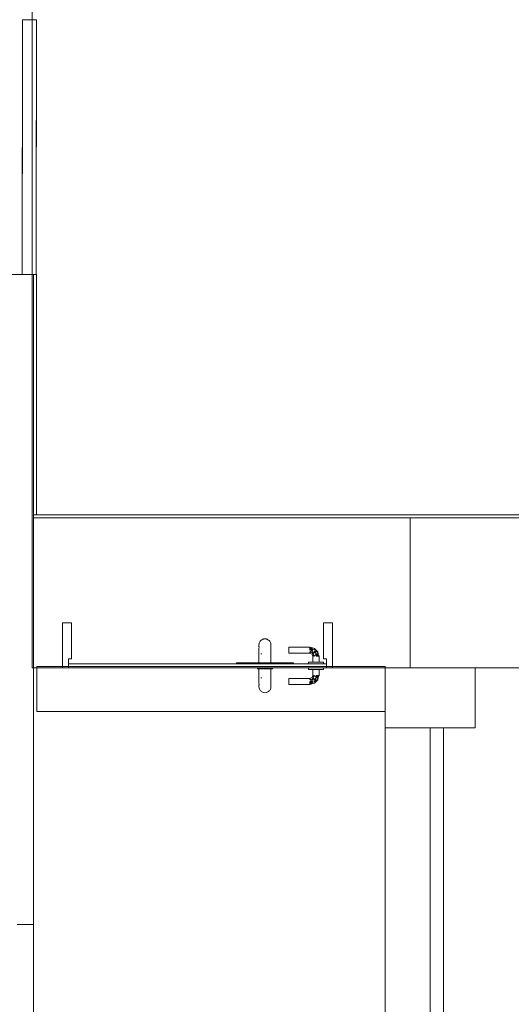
# Model space of a CAD drawing. Header units: millimetres. Extents: x 2 to 902, y -447 to 199.
# Tile 792 of 1056: x 16.13 to 19.41, y 177.68 to 184.24. Entities that reach past the tile are written whole.
import ezdxf

# ---------------------------------------------------------------- set-up
doc = ezdxf.new("R2010")
doc.units = ezdxf.units.MM
doc.header["$MEASUREMENT"] = 0
for name, color, linetype, lineweight in [('IFC-Laje-Contorno', 134, 'Continuous', 5), ('IFC-Parede padrão-Contorno', 44, 'Continuous', 5), ('IFC-Pilar-Contorno', 83, 'Continuous', 5), ('IFC-Porta-Contorno', 142, 'Continuous', 5), ('IFC-Viga-Contorno', 66, 'Continuous', 5)]:
    doc.layers.add(name, color=color, linetype=linetype, lineweight=lineweight)

msp = doc.modelspace()

# ---------------------------------------------------------------- linework, layer by layer
at = {"layer": 'IFC-Laje-Contorno', "color": 7, "lineweight": 5}
for p, q in [((16.2155, 182.5452), (16.2155, 185.8852)), ((15.3755, 182.5452), (16.1504, 182.5452)), ((16.2155, 179.9252), (16.2155, 182.5449)), ((18.7361, 180.9252), (28.6683, 180.9252)), ((18.7361, 179.9252), (18.7361, 180.9252)), ((18.7361, 179.9252), (18.7361, 180.9252)), ((16.2155, 179.9252), (16.4177, 179.9252)), ((16.2265, 175.1274), (16.2265, 179.9252)), ((16.2265, 179.9252), (18.0546, 179.9252)), ((18.0546, 179.9252), (18.0577, 179.9252)), ((18.0546, 179.9252), (27.6287, 179.9252)), ((18.1577, 179.9252), (18.5677, 179.9252)), ((18.5677, 179.9251), (18.5677, 179.9252)), ((18.5677, 179.9252), (22.4071, 179.9252)), ((18.9577, 179.9251), (18.9577, 179.9252)), ((18.9577, 179.9252), (22.4071, 179.9252)), ((16.2265, 175.7441), (16.2265, 179.6777)), ((18.5677, 174.6718), (18.5677, 179.5251)), ((18.9577, 174.8715), (18.9577, 179.5251))]:
    msp.add_line(p, q, dxfattribs=at)
at = {"layer": 'IFC-Parede padrão-Contorno', "color": 7, "lineweight": 5}
for p, q in [((15.4332, 182.5452), (16.2265, 182.5452)), ((16.2265, 180.9666), (16.2265, 182.5452)), ((16.2265, 182.5452), (16.2307, 182.5452)), ((16.2307, 182.5452), (16.2465, 182.5452)), ((16.2465, 182.2069), (16.2465, 182.5452)), ((16.2465, 180.9452), (16.2465, 182.2069)), ((16.2265, 180.9452), (16.2265, 181.8926)), ((16.2265, 180.1418), (16.2265, 180.9666)), ((16.2265, 180.9452), (23.2338, 180.9452)), ((16.2265, 180.9252), (20.6214, 180.9252)), ((16.2265, 178.2148), (16.2265, 180.1418)), ((18.8677, 179.9251), (18.8677, 179.9252)), ((18.5677, 174.8714), (18.5677, 179.6777)), ((18.8677, 174.8715), (18.8677, 179.5251)), ((16.1165, 178.2148), (16.2265, 178.2148)), ((16.2265, 177.2248), (16.2265, 178.2148))]:
    msp.add_line(p, q, dxfattribs=at)
at = {"layer": 'IFC-Pilar-Contorno', "color": 7, "lineweight": 5}
for p, q in [((18.5677, 179.8738), (18.5677, 179.9252)), ((18.5677, 179.9251), (18.7111, 179.9251)), ((18.5677, 179.6713), (18.5677, 179.9251)), ((18.5677, 179.9251), (18.9435, 179.9251)), ((18.7111, 179.9251), (18.787, 179.9251)), ((18.787, 179.9251), (19.1677, 179.9251)), ((18.9435, 179.9251), (19.0204, 179.9251)), ((19.0204, 179.9251), (19.1677, 179.9251)), ((19.1677, 179.8745), (19.1677, 179.9252)), ((19.1677, 179.6746), (19.1677, 179.9252)), ((18.5677, 179.7756), (18.5677, 179.8738)), ((19.1677, 179.7789), (19.1677, 179.8745)), ((18.5677, 179.5251), (18.5677, 179.7756)), ((19.1677, 179.5251), (19.1677, 179.7789)), ((18.5677, 179.5757), (18.5677, 179.6713)), ((19.1677, 179.6233), (19.1677, 179.6746)), ((18.5677, 179.5251), (18.5677, 179.5757)), ((19.1677, 179.5251), (19.1677, 179.6233)), ((18.5677, 179.5251), (18.9484, 179.5251)), ((18.5677, 179.5251), (18.6446, 179.5251)), ((18.6446, 179.5251), (18.7919, 179.5251)), ((18.7919, 179.5251), (19.1677, 179.5251)), ((18.9484, 179.5251), (19.0918, 179.5251)), ((19.0918, 179.5251), (19.1677, 179.5251))]:
    msp.add_line(p, q, dxfattribs=at)
at = {"layer": 'IFC-Porta-Contorno', "color": 7, "lineweight": 5}
for p, q in [((16.1504, 182.545), (16.1526, 184.2417)), ((16.1522, 183.883), (16.1526, 184.2417)), ((16.1526, 184.2417), (16.2449, 184.2416)), ((16.1526, 184.2417), (16.2254, 184.2416)), ((16.2254, 184.2416), (16.2449, 184.2416)), ((16.2427, 182.5449), (16.2449, 184.2416)), ((16.2432, 182.9036), (16.2449, 184.2416)), ((16.1504, 182.545), (16.1522, 183.883)), ((16.2427, 182.5449), (16.2432, 182.9036)), ((16.1504, 182.545), (16.1699, 182.545)), ((16.1699, 182.545), (16.2427, 182.5449)), ((16.4177, 180.2252), (16.4657, 180.2252)), ((16.4177, 179.9886), (16.4177, 180.2252)), ((16.4657, 180.2252), (16.4777, 180.2252)), ((16.4777, 180.1772), (16.4777, 180.2252)), ((18.1577, 180.0332), (18.1577, 180.2252)), ((18.1577, 180.2252), (18.1697, 180.2252)), ((18.1697, 180.2252), (18.2177, 180.2252)), ((18.2177, 180.1618), (18.2177, 180.2252)), ((16.4777, 179.9852), (16.4777, 180.1772)), ((18.2177, 179.9252), (18.2177, 180.1618)), ((17.7291, 180.0885), (17.7308, 180.0934)), ((17.7308, 180.0934), (17.7331, 180.0981)), ((17.7331, 180.0981), (17.736, 180.1025)), ((17.736, 180.1025), (17.7394, 180.1064)), ((17.7394, 180.1064), (17.7434, 180.1099)), ((17.7434, 180.1099), (17.7477, 180.1128)), ((17.7477, 180.1128), (17.7524, 180.1151)), ((17.7524, 180.1151), (17.7574, 180.1168)), ((17.7574, 180.1168), (17.7599, 180.1174)), ((17.7599, 180.1174), (17.7677, 180.1181)), ((17.7677, 180.1181), (17.7755, 180.1174)), ((17.7755, 180.1174), (17.7781, 180.1168)), ((17.7781, 180.1168), (17.783, 180.1151)), ((17.783, 180.1151), (17.7877, 180.1128)), ((17.7877, 180.1128), (17.7921, 180.1099)), ((17.7921, 180.1099), (17.796, 180.1064)), ((17.796, 180.1064), (17.7994, 180.1025)), ((17.7994, 180.1025), (17.8024, 180.0981)), ((17.8024, 180.0981), (17.8047, 180.0934)), ((17.8024, 180.0981), (17.8039, 180.0945)), ((17.8039, 180.0945), (17.8063, 180.0885)), ((17.8047, 180.0934), (17.8063, 180.0885)), ((17.7277, 180.0781), (17.7285, 180.0846)), ((17.7277, 180.0781), (17.728, 180.0834)), ((17.7277, 180.0781), (17.7278, 180.074)), ((17.7277, 180.068), (17.7278, 180.074)), ((17.7277, 180.068), (17.7281, 180.0604)), ((17.7277, 180.0485), (17.7283, 180.0673)), ((17.7277, 180.0485), (17.7278, 180.0337)), ((17.7277, 180.0181), (17.7278, 180.0337)), ((17.728, 180.0834), (17.7291, 180.0885)), ((17.7285, 180.0846), (17.7291, 180.0885)), ((17.8063, 180.0885), (17.8074, 180.0834)), ((17.8074, 180.0834), (17.8077, 180.0781)), ((17.8076, 180.0741), (17.8077, 180.0781)), ((17.8076, 180.0741), (17.8077, 180.0717)), ((17.8076, 180.0631), (17.8077, 180.0717)), ((17.8076, 180.0631), (17.8077, 180.0468)), ((17.8076, 180.0314), (17.8077, 180.0468)), ((17.8076, 180.0314), (17.8077, 180.0181)), ((17.9277, 180.0621), (18.0677, 180.0621)), ((17.9277, 180.0614), (17.9277, 180.0621)), ((17.9277, 180.0595), (17.9277, 180.0614)), ((17.9277, 180.0563), (17.9277, 180.0595)), ((17.9277, 180.0521), (17.9277, 180.0563)), ((17.9277, 180.0473), (17.9277, 180.0521)), ((17.9277, 180.0421), (17.9277, 180.0473)), ((17.9277, 180.037), (17.9277, 180.0421)), ((17.9277, 180.0321), (17.9277, 180.037)), ((17.9277, 180.028), (17.9277, 180.0321)), ((17.9277, 180.0248), (17.9277, 180.028)), ((18.0677, 180.0621), (18.072, 180.061)), ((18.0677, 180.0521), (18.0762, 180.0599)), ((18.0677, 180.0563), (18.0677, 180.0595)), ((18.0677, 180.0521), (18.0847, 180.0576)), ((18.0677, 180.0421), (18.0847, 180.0576)), ((18.0677, 180.0521), (18.0677, 180.0563)), ((18.0677, 180.0473), (18.0677, 180.0521)), ((18.0677, 180.0248), (18.0844, 180.0487)), ((18.0677, 180.0421), (18.0844, 180.0487)), ((18.0677, 180.0421), (18.0677, 180.0473)), ((18.0677, 180.028), (18.0677, 180.0321)), ((18.0677, 180.0248), (18.0863, 180.0312)), ((18.0677, 180.0221), (18.0863, 180.0312)), ((18.0677, 180.0248), (18.0677, 180.028)), ((18.072, 180.061), (18.0762, 180.0599)), ((18.0762, 180.0599), (18.0847, 180.0576)), ((18.0819, 180.0163), (18.0863, 180.0312)), ((18.0844, 180.0487), (18.0985, 180.044)), ((18.0844, 180.0487), (18.0863, 180.0312)), ((18.0847, 180.0576), (18.0977, 180.0541)), ((18.0863, 180.0312), (18.0897, 180.0203)), ((18.0897, 180.0203), (18.103, 180.0362)), ((18.0977, 180.0541), (18.1032, 180.0486)), ((18.0985, 180.044), (18.103, 180.0362)), ((18.1028, 180.0232), (18.1142, 180.0376)), ((18.1028, 180.0232), (18.103, 180.0362)), ((18.103, 180.0362), (18.1142, 180.0376)), ((18.1032, 180.0486), (18.1087, 180.0431)), ((18.1087, 180.0431), (18.1142, 180.0376)), ((18.1142, 180.0376), (18.1197, 180.0321)), ((18.1143, 180.0188), (18.1197, 180.0321)), ((18.1197, 180.0321), (18.1232, 180.0191)), ((18.1577, 179.9852), (18.1577, 180.0332)), ((16.4177, 179.9252), (16.4177, 179.9886)), ((16.4577, 179.9852), (16.4737, 179.9852)), ((16.4577, 179.973), (16.4577, 179.9852)), ((16.4577, 179.9252), (16.4577, 179.973)), ((16.4737, 179.9852), (16.4777, 179.9852)), ((17.7277, 179.9581), (17.7277, 180.0181)), ((17.7394, 180.0181), (17.7477, 180.0181)), ((17.7436, 180.0181), (17.7477, 180.0181)), ((17.8077, 179.9581), (17.8077, 180.0181)), ((17.9277, 180.0228), (17.9277, 180.0248)), ((17.9277, 180.0221), (17.9277, 180.0228)), ((17.9277, 180.0221), (18.0677, 180.0221)), ((18.0577, 179.9521), (18.0577, 179.9621)), ((18.0577, 179.9621), (18.0594, 179.9621)), ((18.0594, 179.9621), (18.0644, 179.9621)), ((18.0644, 179.9621), (18.0724, 179.9621)), ((18.0677, 180.0221), (18.0748, 180.0192)), ((18.0724, 179.9621), (18.0827, 179.9621)), ((18.0748, 180.0192), (18.0819, 180.0163)), ((18.0819, 180.0163), (18.0848, 180.0092)), ((18.0827, 179.9621), (18.0948, 179.9621)), ((18.0848, 180.0092), (18.0877, 180.0021)), ((18.0877, 180.0021), (18.0915, 180.0118)), ((18.0877, 179.9621), (18.0877, 180.0021)), ((18.0897, 180.0203), (18.0915, 180.0118)), ((18.0915, 180.0118), (18.0936, 180.0021)), ((18.0936, 180.0021), (18.1143, 180.0188)), ((18.0936, 180.0021), (18.0977, 180.0021)), ((18.0936, 179.9621), (18.0977, 179.9621)), ((18.0948, 179.9621), (18.1077, 179.9621)), ((18.1028, 180.0232), (18.1143, 180.0188)), ((18.1077, 180.0021), (18.1232, 180.0191)), ((18.1077, 180.0021), (18.1143, 180.0188)), ((18.1077, 180.0021), (18.1129, 180.0021)), ((18.1077, 179.9621), (18.1206, 179.9621)), ((18.1129, 180.0021), (18.1177, 180.0021)), ((18.1177, 180.0021), (18.1232, 180.0191)), ((18.1177, 180.0021), (18.1254, 180.0106)), ((18.1177, 180.0021), (18.1219, 180.0021)), ((18.1206, 179.9621), (18.1327, 179.9621)), ((18.1206, 179.9621), (18.1219, 179.9621)), ((18.1219, 180.0021), (18.125, 180.0021)), ((18.1232, 180.0191), (18.1254, 180.0106)), ((18.1254, 180.0106), (18.1266, 180.0064)), ((18.1266, 180.0064), (18.1277, 180.0021)), ((18.1277, 179.9621), (18.1277, 180.0021)), ((18.1327, 179.9621), (18.1431, 179.9621)), ((18.1431, 179.9621), (18.151, 179.9621)), ((18.151, 179.9621), (18.156, 179.9621)), ((18.156, 179.9621), (18.1577, 179.9621)), ((18.1577, 179.9852), (18.1617, 179.9852)), ((18.1577, 179.9521), (18.1577, 179.9621)), ((18.1617, 179.9852), (18.1777, 179.9852)), ((18.1777, 179.9374), (18.1777, 179.9852)), ((16.4177, 179.9252), (16.4496, 179.9252)), ((16.4496, 179.9252), (16.4577, 179.9252)), ((16.4577, 179.9521), (16.8083, 179.9521)), ((16.4577, 179.9252), (16.8083, 179.9252)), ((16.8083, 179.9521), (18.1777, 179.9521)), ((16.8083, 179.9252), (18.1777, 179.9252)), ((17.5777, 179.9581), (17.8637, 179.9581)), ((17.5777, 179.9536), (17.5777, 179.9581)), ((17.5777, 179.9521), (17.5777, 179.9536)), ((17.7177, 179.9192), (17.7177, 179.9252)), ((17.7177, 179.9192), (17.7194, 179.9192)), ((17.7194, 179.9192), (17.7244, 179.9192)), ((17.7244, 179.9192), (17.7324, 179.9192)), ((17.7277, 179.8592), (17.7277, 179.9192)), ((17.7324, 179.9192), (17.7427, 179.9192)), ((17.7427, 179.9192), (17.7548, 179.9192)), ((17.7548, 179.9192), (17.7677, 179.9192)), ((17.7677, 179.9192), (17.7806, 179.9192)), ((17.7806, 179.9192), (17.7927, 179.9192)), ((17.7927, 179.9192), (17.8031, 179.9192)), ((17.8031, 179.9192), (17.811, 179.9192)), ((17.8077, 179.8592), (17.8077, 179.9192)), ((17.811, 179.9192), (17.816, 179.9192)), ((17.816, 179.9192), (17.8177, 179.9192)), ((17.8177, 179.9192), (17.8177, 179.9252)), ((17.8637, 179.9581), (17.9577, 179.9581)), ((17.9577, 179.9566), (17.9577, 179.9581)), ((17.9577, 179.9521), (17.9577, 179.9566)), ((18.0577, 179.9152), (18.0577, 179.9252)), ((18.0577, 179.9152), (18.0594, 179.9152)), ((18.0594, 179.9152), (18.0644, 179.9152)), ((18.0644, 179.9152), (18.0724, 179.9152)), ((18.0724, 179.9152), (18.0827, 179.9152)), ((18.0827, 179.9152), (18.0948, 179.9152)), ((18.0877, 179.8752), (18.0877, 179.9152)), ((18.0948, 179.9152), (18.1077, 179.9152)), ((18.1077, 179.9152), (18.1206, 179.9152)), ((18.1206, 179.9152), (18.1327, 179.9152)), ((18.1277, 179.8752), (18.1277, 179.9152)), ((18.1327, 179.9152), (18.1431, 179.9152)), ((18.1431, 179.9152), (18.151, 179.9152)), ((18.151, 179.9152), (18.156, 179.9152)), ((18.156, 179.9152), (18.1577, 179.9152)), ((18.1577, 179.9152), (18.1577, 179.9252)), ((18.1777, 179.9307), (18.1777, 179.9521)), ((18.1777, 179.9252), (18.1777, 179.9374)), ((18.1777, 179.9252), (18.1859, 179.9252)), ((18.1859, 179.9252), (18.2177, 179.9252)), ((17.7277, 179.8592), (17.7278, 179.8437)), ((17.7277, 179.8288), (17.7278, 179.8437)), ((17.7394, 179.8592), (17.7477, 179.8592)), ((17.7436, 179.8592), (17.7477, 179.8592)), ((17.8076, 179.846), (17.8077, 179.8592)), ((17.8076, 179.846), (17.8077, 179.8306)), ((17.8076, 179.8143), (17.8077, 179.8306)), ((17.9277, 179.8552), (18.0677, 179.8552)), ((17.9277, 179.8545), (17.9277, 179.8552)), ((17.9277, 179.8525), (17.9277, 179.8545)), ((17.9277, 179.8493), (17.9277, 179.8525)), ((17.9277, 179.8452), (17.9277, 179.8493)), ((17.9277, 179.8404), (17.9277, 179.8452)), ((17.9277, 179.8352), (17.9277, 179.8404)), ((17.9277, 179.83), (17.9277, 179.8352)), ((17.9277, 179.8252), (17.9277, 179.83)), ((18.0677, 179.8552), (18.0748, 179.8581)), ((18.0677, 179.8552), (18.0863, 179.8462)), ((18.0677, 179.8525), (18.0863, 179.8462)), ((18.0677, 179.8525), (18.0844, 179.8286)), ((18.0677, 179.8493), (18.0677, 179.8525)), ((18.0677, 179.8452), (18.0677, 179.8493)), ((18.0677, 179.8352), (18.0844, 179.8286)), ((18.0677, 179.8352), (18.0847, 179.8198)), ((18.0677, 179.83), (18.0677, 179.8352)), ((18.0677, 179.8252), (18.0677, 179.83)), ((18.0748, 179.8581), (18.0819, 179.8611)), ((18.0819, 179.8611), (18.0848, 179.8681)), ((18.0819, 179.8611), (18.0863, 179.8462)), ((18.0844, 179.8286), (18.0863, 179.8462)), ((18.0844, 179.8286), (18.0985, 179.8333)), ((18.0848, 179.8681), (18.0877, 179.8752)), ((18.0863, 179.8462), (18.0897, 179.8571)), ((18.0877, 179.8752), (18.0915, 179.8656)), ((18.0897, 179.8571), (18.0915, 179.8656)), ((18.0897, 179.8571), (18.103, 179.8412)), ((18.0915, 179.8656), (18.0936, 179.8752)), ((18.0936, 179.8752), (18.0977, 179.8752)), ((18.0936, 179.8752), (18.1143, 179.8586)), ((18.0977, 179.8232), (18.1087, 179.8342)), ((18.0985, 179.8333), (18.103, 179.8412)), ((18.1028, 179.8541), (18.1143, 179.8586)), ((18.1028, 179.8541), (18.103, 179.8412)), ((18.1028, 179.8541), (18.1142, 179.8397)), ((18.103, 179.8412), (18.1142, 179.8397)), ((18.1032, 179.8287), (18.1087, 179.8342)), ((18.1077, 179.8752), (18.1129, 179.8752)), ((18.1077, 179.8752), (18.1143, 179.8586)), ((18.1077, 179.8752), (18.1232, 179.8582)), ((18.1087, 179.8342), (18.1142, 179.8397)), ((18.1129, 179.8752), (18.1177, 179.8752)), ((18.1142, 179.8397), (18.1197, 179.8452)), ((18.1143, 179.8586), (18.1197, 179.8452)), ((18.1177, 179.8752), (18.1219, 179.8752)), ((18.1177, 179.8752), (18.1232, 179.8582)), ((18.1177, 179.8752), (18.1254, 179.8667)), ((18.1197, 179.8452), (18.1232, 179.8582)), ((18.1219, 179.8752), (18.125, 179.8752)), ((18.1232, 179.8582), (18.1254, 179.8667)), ((18.1254, 179.8667), (18.1266, 179.871)), ((18.1266, 179.871), (18.1277, 179.8752)), ((17.7277, 179.8288), (17.7283, 179.81)), ((17.7277, 179.8094), (17.7281, 179.817)), ((17.7277, 179.8094), (17.7278, 179.8034)), ((17.7277, 179.7992), (17.7278, 179.8034)), ((17.7277, 179.7992), (17.728, 179.794)), ((17.7277, 179.7992), (17.7285, 179.7928)), ((17.728, 179.794), (17.7291, 179.7888)), ((17.7285, 179.7928), (17.7291, 179.7888)), ((17.7291, 179.7888), (17.7308, 179.7839)), ((17.7308, 179.7839), (17.7331, 179.7792)), ((17.7331, 179.7792), (17.736, 179.7748)), ((17.736, 179.7748), (17.7394, 179.7709)), ((17.7394, 179.7709), (17.7434, 179.7675)), ((17.7434, 179.7675), (17.7477, 179.7646)), ((17.7477, 179.7646), (17.7524, 179.7622)), ((17.783, 179.7622), (17.7877, 179.7646)), ((17.7877, 179.7646), (17.7921, 179.7675)), ((17.7921, 179.7675), (17.796, 179.7709)), ((17.796, 179.7709), (17.7994, 179.7748)), ((17.7994, 179.7748), (17.8024, 179.7792)), ((17.8024, 179.7792), (17.8047, 179.7839)), ((17.8024, 179.7792), (17.8039, 179.7828)), ((17.8039, 179.7828), (17.8063, 179.7888)), ((17.8047, 179.7839), (17.8063, 179.7888)), ((17.8063, 179.7888), (17.8074, 179.794)), ((17.8074, 179.794), (17.8077, 179.7992)), ((17.8076, 179.8143), (17.8077, 179.8057)), ((17.8076, 179.8033), (17.8077, 179.8057)), ((17.8076, 179.8033), (17.8077, 179.7992)), ((17.9277, 179.8211), (17.9277, 179.8252)), ((17.9277, 179.8179), (17.9277, 179.8211)), ((17.9277, 179.8159), (17.9277, 179.8179)), ((17.9277, 179.8152), (17.9277, 179.8159)), ((17.9277, 179.8152), (18.0677, 179.8152)), ((18.0677, 179.8252), (18.0762, 179.8175)), ((18.0677, 179.8252), (18.0847, 179.8198)), ((18.0677, 179.8211), (18.0677, 179.8252)), ((18.0677, 179.8179), (18.0677, 179.8211)), ((18.0677, 179.8152), (18.072, 179.8163)), ((18.072, 179.8163), (18.0762, 179.8175)), ((18.0762, 179.8175), (18.0847, 179.8198)), ((18.0847, 179.8198), (18.0977, 179.8232)), ((18.0977, 179.8232), (18.1032, 179.8287)), ((17.7524, 179.7622), (17.7574, 179.7606)), ((17.7574, 179.7606), (17.7599, 179.76)), ((17.7599, 179.76), (17.7677, 179.7592)), ((17.7677, 179.7592), (17.7755, 179.76)), ((17.7755, 179.76), (17.7781, 179.7606)), ((17.7781, 179.7606), (17.783, 179.7622))]:
    msp.add_line(p, q, dxfattribs=at)
at = {"layer": 'IFC-Viga-Contorno', "color": 7, "lineweight": 5}
for p, q in [((16.2477, 179.6336), (16.2477, 179.9336)), ((16.2477, 179.9336), (16.4177, 179.9336)), ((16.2477, 179.9336), (18.5677, 179.9336)), ((16.2477, 179.6336), (16.2477, 179.9336)), ((18.2177, 179.9336), (18.5677, 179.9336)), ((18.5677, 179.9252), (18.5677, 179.9336)), ((18.5677, 179.9251), (18.5677, 179.9336)), ((16.2477, 179.6336), (18.5677, 179.6336)), ((16.2477, 179.6336), (18.5677, 179.6336))]:
    msp.add_line(p, q, dxfattribs=at)

doc.saveas('drawing.dxf')
